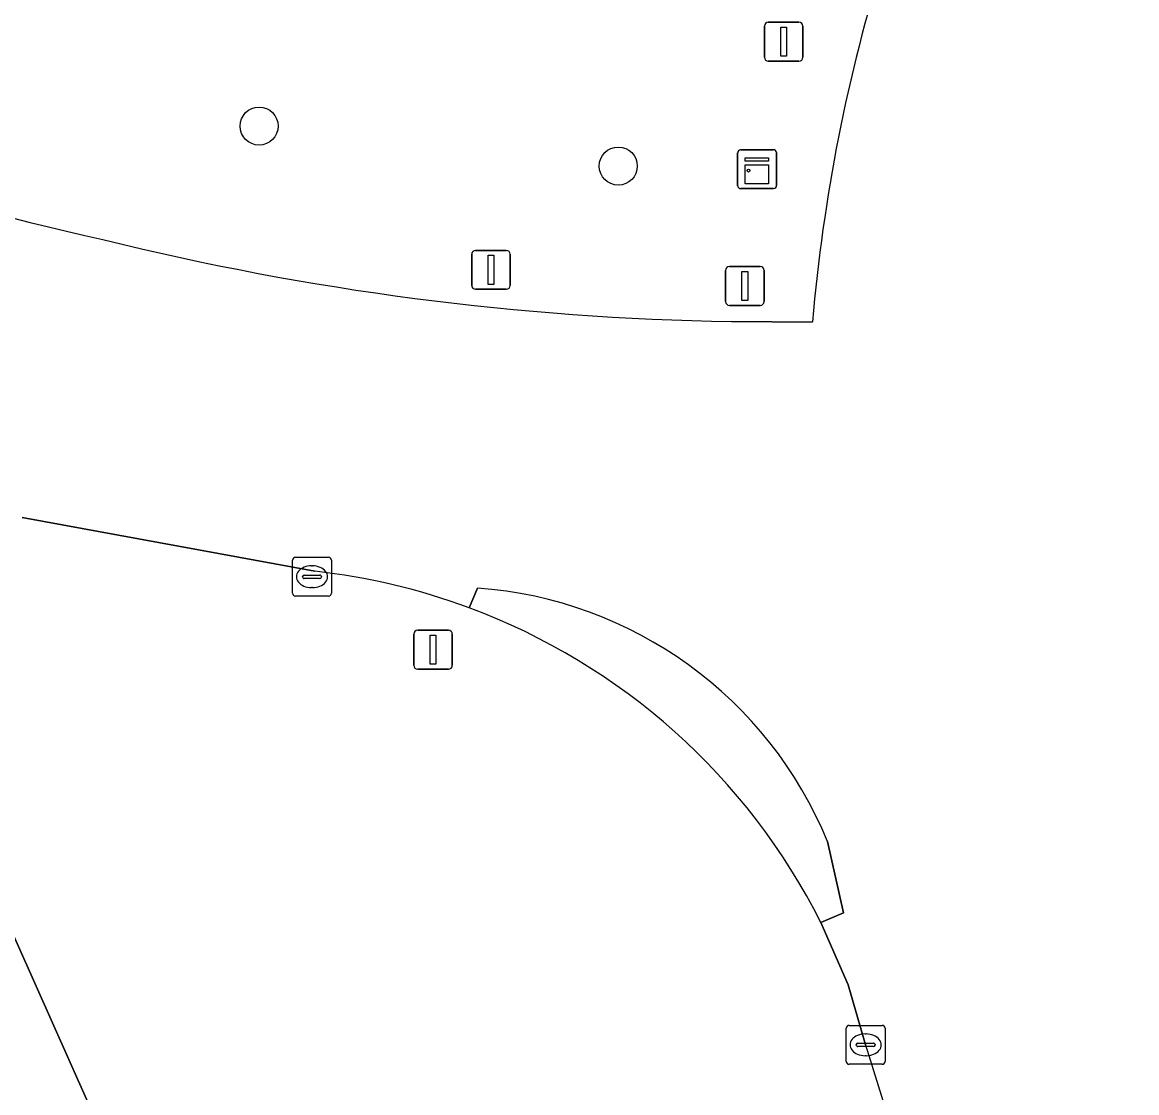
# Model space of a CAD drawing. Extents: x 158086 to 159499, y 382904 to 383981.
# Drawn here: x 159274.67 to 159303.33, y 383556.51 to 383584.04 of the extents above; entities that cross this region are included whole.
import ezdxf

# ---------------------------------------------------------------- set-up
doc = ezdxf.new("R2010")
doc.units = 0
for name, color, linetype in [('IMGEO_Berm_gesloten', 7, 'Continuous'), ('IMGEO_Berm_groen', 7, 'Continuous'), ('IMGEO_Boom', 7, 'Continuous'), ('IMGEO_Groenvoorziening', 7, 'Continuous'), ('IMGEO_Kast', 7, 'Continuous'), ('IMGEO_Kolk', 7, 'Continuous'), ('IMGEO_Lichtmast', 7, 'Continuous'), ('IMGEO_Rijbaan_regionaal_gesloten', 7, 'Continuous'), ('IMGEO_Verkeersbordpaal', 7, 'Continuous')]:
    doc.layers.add(name, color=color, linetype=linetype)

msp = doc.modelspace()

# ---------------------------------------------------------------- linework, layer by layer
at = {"layer": 'IMGEO_Berm_gesloten'}
for points in [[(159286.372, 383569.49), (159286.156, 383568.984)], [(159295.203, 383560.895), (159295.784, 383561.143), (159295.375, 383562.974)]]:
    msp.add_lwpolyline(points, dxfattribs=at)
for centre, radius, start, end in [((159285.614, 383558.964), 10.553, 22.3307, 85.8783), ((159280.373, 383553.412), 16.611, 26.7737, 69.626)]:
    msp.add_arc(centre, radius, start, end, dxfattribs=at)
at = {"layer": 'IMGEO_Berm_groen'}
for points in [[(159292.905, 383576.343), (159294.988, 383576.332)], [(159282.191, 383569.924), (159274.667, 383571.309)], [(159272.22, 383565.53), (159276.351, 383556.271), (159281.514, 383549.87), (159285.272, 383546.069), (159288.814, 383543.176), (159290.282, 383540.886), (159290.571, 383540.392), (159295.176, 383535.009)], [(159296.355, 383557.746), (159295.909, 383559.29), (159295.203, 383560.895)]]:
    msp.add_lwpolyline(points, dxfattribs=at)
for centre, radius, start, end in [((159339.18, 383572.519), 44.357, 162.6586, 175.0684), ((159294.487, 383657.727), 81.239, 246.55532, 257.38322), ((159294.119, 383648.703), 72.37, 256.10679, 269.03889), ((159280.366, 383553.395), 16.63, 69.6254, 83.7003), ((159280.373, 383553.412), 16.611, 26.7737, 69.626), ((159348.323, 383572.922), 54.138, 196.2796, 214.8037)]:
    msp.add_arc(centre, radius, start, end, dxfattribs=at)
at = {"layer": 'IMGEO_Boom'}
for centre in [(159280.757, 383581.37), (159289.994, 383580.342)]:
    msp.add_circle(centre, 0.489, dxfattribs=at)
at = {"layer": 'IMGEO_Groenvoorziening'}
msp.add_lwpolyline([(159276.763, 383551.382), (159281.514, 383549.87), (159276.351, 383556.271), (159272.22, 383565.53), (159268.933, 383567.913), (159268.419, 383558.886), (159268.654, 383552.833), (159270.068, 383553.239)], close=True, dxfattribs=at)
at = {"layer": 'IMGEO_Kast'}
for p, q in [((159293.064, 383579.837), (159293.064, 383580.678)), ((159293.064, 383580.678), (159293.064, 383579.837)), ((159293.139, 383580.762), (159293.98, 383580.762)), ((159293.98, 383580.762), (159293.139, 383580.762)), ((159294.064, 383580.687), (159294.064, 383579.846)), ((159294.064, 383579.846), (159294.064, 383580.687)), ((159293.989, 383579.762), (159293.148, 383579.762)), ((159293.148, 383579.762), (159293.989, 383579.762))]:
    msp.add_line(p, q, dxfattribs=at)
for points in [[(159293.259, 383580.552), (159293.859, 383580.552), (159293.859, 383580.467), (159293.259, 383580.467), (159293.259, 383580.552)], [(159293.259, 383580.377), (159293.859, 383580.377), (159293.859, 383579.888), (159293.259, 383579.888), (159293.259, 383580.377)]]:
    msp.add_lwpolyline(points, dxfattribs=at)
msp.add_circle((159293.343, 383580.226), 0.0377, dxfattribs=at)
for centre, start, end in [((159293.142, 383580.684), 92.4484, 184.2845), ((159293.142, 383580.684), 92.4484, 184.2845), ((159293.986, 383580.684), 2.4484, 94.2845), ((159293.986, 383580.684), 2.4484, 94.2845), ((159293.142, 383579.84), 182.4484, 274.2845), ((159293.142, 383579.84), 182.4484, 274.2845), ((159293.986, 383579.84), 272.4484, 4.2845), ((159293.986, 383579.84), 272.4484, 4.2845)]:
    msp.add_arc(centre, 0.0779, start, end, dxfattribs=at)
at = {"layer": 'IMGEO_Kolk'}
for p, q in [((159281.617, 383569.356), (159281.617, 383570.208)), ((159281.692, 383570.282), (159282.544, 383570.282)), ((159282.618, 383570.208), (159282.618, 383569.356)), ((159282.105, 383570.062), (159282.13, 383570.062)), ((159281.876, 383569.776), (159281.876, 383569.788)), ((159282.314, 383569.739), (159281.916, 383569.739)), ((159281.919, 383569.825), (159282.317, 383569.825)), ((159282.36, 383569.788), (159282.36, 383569.776)), ((159282.128, 383569.502), (159282.103, 383569.502)), ((159282.544, 383569.282), (159281.692, 383569.282)), ((159295.854, 383557.32), (159295.854, 383558.172)), ((159295.929, 383558.246), (159296.781, 383558.246)), ((159296.855, 383558.172), (159296.855, 383557.32)), ((159296.342, 383558.026), (159296.367, 383558.026)), ((159296.113, 383557.74), (159296.113, 383557.752)), ((159296.551, 383557.703), (159296.153, 383557.703)), ((159296.156, 383557.789), (159296.554, 383557.789)), ((159296.597, 383557.752), (159296.597, 383557.74)), ((159296.365, 383557.466), (159296.34, 383557.466)), ((159296.781, 383557.246), (159295.929, 383557.246))]:
    msp.add_line(p, q, dxfattribs=at)
for points in [[(159281.617, 383569.356), (159281.617, 383570.208)], [(159281.692, 383570.282), (159282.544, 383570.282)], [(159282.618, 383570.208), (159282.618, 383569.356)], [(159282.544, 383569.282), (159281.692, 383569.282)], [(159295.854, 383557.32), (159295.854, 383558.172)], [(159295.929, 383558.246), (159296.781, 383558.246)], [(159296.855, 383558.172), (159296.855, 383557.32)], [(159296.781, 383557.246), (159295.929, 383557.246)]]:
    msp.add_lwpolyline(points, dxfattribs=at)
for centre, radius, start, end in [((159281.694, 383570.206), 0.0765, 91.552, 178.448), ((159281.694, 383570.206), 0.0765, 91.552, 178.448), ((159282.542, 383570.206), 0.0765, 1.552, 88.448), ((159282.542, 383570.206), 0.0765, 1.552, 88.448), ((159281.916, 383569.785), 0.0403, 85.8775, 175.7526), ((159281.913, 383569.775), 0.0366, 178.938, 274.7102), ((159282.317, 383569.782), 0.043, 264.8664, 352.4533), ((159282.321, 383569.787), 0.0386, 1.7309, 96.639), ((159281.694, 383569.358), 0.0765, 181.552, 268.448), ((159281.694, 383569.358), 0.0765, 181.552, 268.448), ((159282.542, 383569.358), 0.0765, 271.552, 358.448), ((159282.542, 383569.358), 0.0765, 271.552, 358.448), ((159295.931, 383558.17), 0.0765, 91.552, 178.448), ((159295.931, 383558.17), 0.0765, 91.552, 178.448), ((159296.779, 383558.17), 0.0765, 1.552, 88.448), ((159296.779, 383558.17), 0.0765, 1.552, 88.448), ((159296.153, 383557.749), 0.0403, 85.8775, 175.7526), ((159296.15, 383557.739), 0.0366, 178.938, 274.7102), ((159296.554, 383557.746), 0.043, 264.8664, 352.4533), ((159296.558, 383557.751), 0.0386, 1.7309, 96.639), ((159295.931, 383557.322), 0.0765, 181.552, 268.448), ((159295.931, 383557.322), 0.0765, 181.552, 268.448), ((159296.779, 383557.322), 0.0765, 271.552, 358.448), ((159296.779, 383557.322), 0.0765, 271.552, 358.448)]:
    msp.add_arc(centre, radius, start, end, dxfattribs=at)
for centre, major_axis, ratio, start_param, end_param in [((159282.104, 383569.782), (-0.387, 0.002), 0.722429, 4.712389, 7.853982), ((159282.129, 383569.782), (-0.39, 0.002), 0.717154, 1.570796, 4.712389), ((159296.341, 383557.746), (-0.387, 0.002), 0.722429, 4.712389, 7.853982), ((159296.366, 383557.746), (-0.39, 0.002), 0.717154, 1.570796, 4.712389)]:
    msp.add_ellipse(centre, major_axis=major_axis, ratio=ratio, start_param=start_param, end_param=end_param, dxfattribs=at)
at = {"layer": 'IMGEO_Lichtmast'}
for p, q in [((159293.851, 383584.039), (159294.641, 383584.039)), ((159294.641, 383584.039), (159293.851, 383584.039)), ((159293.751, 383583.139), (159293.751, 383583.939)), ((159293.751, 383583.939), (159293.751, 383583.139)), ((159294.741, 383583.939), (159294.741, 383583.139)), ((159294.741, 383583.139), (159294.741, 383583.939)), ((159294.641, 383583.039), (159293.851, 383583.039)), ((159293.851, 383583.039), (159294.641, 383583.039)), ((159292.754, 383576.859), (159292.754, 383577.659)), ((159292.754, 383577.659), (159292.754, 383576.859)), ((159292.854, 383577.759), (159293.644, 383577.759)), ((159293.644, 383577.759), (159292.854, 383577.759)), ((159293.744, 383577.659), (159293.744, 383576.859)), ((159293.744, 383576.859), (159293.744, 383577.659)), ((159293.644, 383576.759), (159292.854, 383576.759)), ((159292.854, 383576.759), (159293.644, 383576.759))]:
    msp.add_line(p, q, dxfattribs=at)
for points in [[(159294.171, 383583.914), (159294.321, 383583.914), (159294.321, 383583.164), (159294.171, 383583.164), (159294.171, 383583.914)], [(159293.174, 383577.634), (159293.324, 383577.634), (159293.324, 383576.884), (159293.174, 383576.884), (159293.174, 383577.634)]]:
    msp.add_lwpolyline(points, dxfattribs=at)
for centre, start, end in [((159293.851, 383583.939), 90, 180), ((159293.851, 383583.939), 90, 180), ((159294.641, 383583.939), 0, 90), ((159294.641, 383583.939), 360, 90), ((159293.851, 383583.139), 180, 270), ((159293.851, 383583.139), 180, 270), ((159294.641, 383583.139), 270, 0), ((159294.641, 383583.139), 270, 0), ((159292.854, 383577.659), 90, 180), ((159292.854, 383577.659), 90, 180), ((159293.644, 383577.659), 0, 90), ((159293.644, 383577.659), 360, 90), ((159292.854, 383576.859), 180, 270), ((159292.854, 383576.859), 180, 270), ((159293.644, 383576.859), 270, 0), ((159293.644, 383576.859), 270, 0)]:
    msp.add_arc(centre, 0.1, start, end, dxfattribs=at)
at = {"layer": 'IMGEO_Rijbaan_regionaal_gesloten'}
for points in [[(159294.988, 383576.332), (159292.905, 383576.343)], [(159274.667, 383571.309), (159282.191, 383569.924)], [(159286.156, 383568.984), (159286.372, 383569.49)], [(159295.375, 383562.974), (159295.784, 383561.143), (159295.203, 383560.895), (159295.909, 383559.29), (159296.355, 383557.746)]]:
    msp.add_lwpolyline(points, dxfattribs=at)
for centre, radius, start, end in [((159339.18, 383572.519), 44.357, 162.6586, 175.0684), ((159294.487, 383657.727), 81.239, 246.55532, 257.38322), ((159294.119, 383648.703), 72.37, 256.10679, 269.03889), ((159280.366, 383553.395), 16.63, 69.6254, 83.7003), ((159285.614, 383558.964), 10.553, 22.3307, 85.8783), ((159348.323, 383572.922), 54.138, 196.2796, 214.8037)]:
    msp.add_arc(centre, radius, start, end, dxfattribs=at)
at = {"layer": 'IMGEO_Verkeersbordpaal'}
for p, q in [((159286.224, 383577.274), (159286.224, 383578.074)), ((159286.224, 383578.074), (159286.224, 383577.274)), ((159286.324, 383578.174), (159287.114, 383578.174)), ((159287.114, 383578.174), (159286.324, 383578.174)), ((159287.214, 383578.074), (159287.214, 383577.274)), ((159287.214, 383577.274), (159287.214, 383578.074)), ((159287.114, 383577.174), (159286.324, 383577.174)), ((159286.324, 383577.174), (159287.114, 383577.174)), ((159284.736, 383567.506), (159284.736, 383568.306)), ((159284.736, 383568.306), (159284.736, 383567.506)), ((159284.836, 383568.406), (159285.626, 383568.406)), ((159285.626, 383568.406), (159284.836, 383568.406)), ((159285.726, 383568.306), (159285.726, 383567.506)), ((159285.726, 383567.506), (159285.726, 383568.306)), ((159285.626, 383567.406), (159284.836, 383567.406)), ((159284.836, 383567.406), (159285.626, 383567.406))]:
    msp.add_line(p, q, dxfattribs=at)
for points in [[(159286.644, 383578.049), (159286.794, 383578.049), (159286.794, 383577.299), (159286.644, 383577.299), (159286.644, 383578.049)], [(159285.156, 383568.281), (159285.306, 383568.281), (159285.306, 383567.531), (159285.156, 383567.531), (159285.156, 383568.281)]]:
    msp.add_lwpolyline(points, dxfattribs=at)
for centre, start, end in [((159286.324, 383578.074), 90, 180), ((159286.324, 383578.074), 90, 180), ((159287.114, 383578.074), 0, 90), ((159287.114, 383578.074), 360, 90), ((159286.324, 383577.274), 180, 270), ((159286.324, 383577.274), 180, 270), ((159287.114, 383577.274), 270, 0), ((159287.114, 383577.274), 270, 0), ((159284.836, 383568.306), 90, 180), ((159284.836, 383568.306), 90, 180), ((159285.626, 383568.306), 0, 90), ((159285.626, 383568.306), 360, 90), ((159284.836, 383567.506), 180, 270), ((159284.836, 383567.506), 180, 270), ((159285.626, 383567.506), 270, 0), ((159285.626, 383567.506), 270, 0)]:
    msp.add_arc(centre, 0.1, start, end, dxfattribs=at)

doc.saveas('drawing.dxf')
